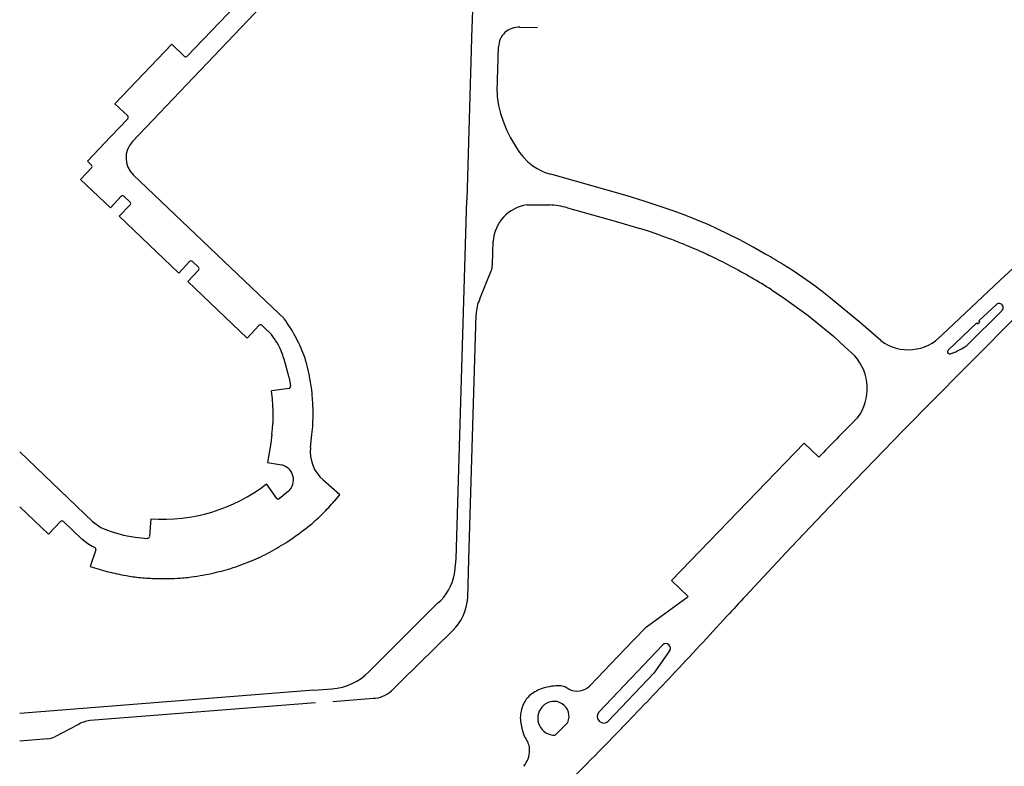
# Model space of a CAD drawing. Extents: x 148869 to 161638, y 453607 to 469810.
# Tile 1018 of 1056: x 159140.98 to 159143.31, y 459872.85 to 459874.62. Entities that reach past the tile are written whole.
import ezdxf

# ---------------------------------------------------------------- set-up
doc = ezdxf.new("R2010")
doc.units = 0
doc.layers.add('LKI_V01_KANTRIJWEG', color=252, linetype='CONTINUOUS')

msp = doc.modelspace()

# ---------------------------------------------------------------- linework, layer by layer
at = {"layer": 'LKI_V01_KANTRIJWEG'}
for p, q in [((159141.5519, 459874.7111), (159141.3789, 459874.5297)), ((159141.5519, 459874.7111), (159141.3789, 459874.5297)), ((159142.0527, 459874.6406), (159142.052, 459874.614)), ((159142.0527, 459874.6406), (159142.052, 459874.614)), ((159142.0514, 459874.5988), (159142.0393, 459874.1908)), ((159142.0514, 459874.5988), (159142.0393, 459874.1908)), ((159142.052, 459874.614), (159142.0514, 459874.5988)), ((159142.052, 459874.614), (159142.0514, 459874.5988)), ((159142.1645, 459874.5982), (159142.2063, 459874.5974)), ((159142.1645, 459874.5982), (159142.2063, 459874.5974)), ((159142.1111, 459874.4467), (159142.1143, 459874.5516)), ((159142.1111, 459874.4467), (159142.1143, 459874.5516)), ((159141.2385, 459874.3823), (159141.1973, 459874.3392)), ((159141.2385, 459874.3823), (159141.1973, 459874.3392)), ((159141.1973, 459874.3392), (159141.1429, 459874.282)), ((159141.1973, 459874.3392), (159141.1429, 459874.282)), ((159141.1525, 459874.2728), (159141.1429, 459874.282)), ((159141.1525, 459874.2728), (159141.1429, 459874.282)), ((159141.2513, 459874.2497), (159141.5957, 459873.9218)), ((159141.2513, 459874.2497), (159141.5957, 459873.9218)), ((159141.2439, 459874.1854), (159141.2293, 459874.1994)), ((159141.2439, 459874.1854), (159141.2293, 459874.1994)), ((159142.0141, 459873.3437), (159142.0393, 459874.1908)), ((159142.0141, 459873.3437), (159142.0393, 459874.1908)), ((159142.1815, 459874.179), (159142.2071, 459874.1788)), ((159142.1815, 459874.179), (159142.2071, 459874.1788)), ((159142.2071, 459874.1788), (159142.235, 459874.1789)), ((159142.2071, 459874.1788), (159142.235, 459874.1789)), ((159142.4705, 459874.1158), (159142.4482, 459874.1229)), ((159142.4705, 459874.1158), (159142.4482, 459874.1229)), ((159142.4926, 459874.1082), (159142.4705, 459874.1158)), ((159142.4926, 459874.1082), (159142.4705, 459874.1158)), ((159142.0996, 459874.0382), (159142.1014, 459874.0929)), ((159142.0996, 459874.0382), (159142.1014, 459874.0929)), ((159142.5786, 459874.0747), (159142.5538, 459874.085)), ((159142.5786, 459874.0747), (159142.5538, 459874.085)), ((159142.7152, 459874.0794), (159142.6843, 459874.0961)), ((159142.7152, 459874.0794), (159142.6843, 459874.0961)), ((159142.7457, 459874.0621), (159142.7152, 459874.0794)), ((159142.7457, 459874.0621), (159142.7152, 459874.0794)), ((159141.4054, 459874.0316), (159141.3909, 459874.0454)), ((159141.4054, 459874.0316), (159141.3909, 459874.0454)), ((159142.8074, 459874.0246), (159142.7875, 459874.0371)), ((159142.8074, 459874.0246), (159142.7875, 459874.0371)), ((159142.0701, 459873.9571), (159142.0967, 459874.023)), ((159142.0701, 459873.9571), (159142.0967, 459874.023)), ((159142.8327, 459874.0077), (159142.8074, 459874.0246)), ((159142.8327, 459874.0077), (159142.8074, 459874.0246)), ((159142.8586, 459873.9893), (159142.8327, 459874.0077)), ((159142.8586, 459873.9893), (159142.8327, 459874.0077)), ((159142.8786, 459873.9742), (159142.8586, 459873.9893)), ((159142.8786, 459873.9742), (159142.8586, 459873.9893)), ((159142.8983, 459873.9585), (159142.8786, 459873.9742)), ((159142.8983, 459873.9585), (159142.8786, 459873.9742)), ((159142.9697, 459873.8998), (159142.8983, 459873.9585)), ((159142.9697, 459873.8998), (159142.8983, 459873.9585)), ((159141.607, 459873.9112), (159141.5957, 459873.9218)), ((159141.607, 459873.9112), (159141.5957, 459873.9218)), ((159142.0443, 459873.3426), (159142.0613, 459873.9199)), ((159142.0443, 459873.3426), (159142.0613, 459873.9199)), ((159143.3584, 459873.9366), (159143.2139, 459873.7922)), ((159143.3584, 459873.9366), (159143.2139, 459873.7922)), ((159143.3032, 459873.9292), (159143.2201, 459873.8468)), ((159143.3032, 459873.9292), (159143.2201, 459873.8468)), ((159141.608, 459873.9099), (159141.607, 459873.9112)), ((159141.608, 459873.9099), (159141.607, 459873.9112)), ((159143.0175, 459873.8587), (159142.9697, 459873.8998)), ((159143.0175, 459873.8587), (159142.9697, 459873.8998)), ((159141.5629, 459873.8874), (159141.5554, 459873.8948)), ((159141.5629, 459873.8874), (159141.5554, 459873.8948)), ((159141.5629, 459873.8874), (159141.574, 459873.8769)), ((159141.5629, 459873.8874), (159141.574, 459873.8769)), ((159142.9554, 459873.8225), (159142.9315, 459873.8444)), ((159142.9554, 459873.8225), (159142.9315, 459873.8444)), ((159143.1849, 459873.8284), (159143.1818, 459873.8272)), ((159143.1849, 459873.8284), (159143.1818, 459873.8272)), ((159141.6104, 459873.8062), (159141.6096, 459873.8084)), ((159141.6104, 459873.8062), (159141.6096, 459873.8084)), ((159141.6119, 459873.8009), (159141.6104, 459873.8062)), ((159141.6119, 459873.8009), (159141.6104, 459873.8062)), ((159141.6167, 459873.7829), (159141.6119, 459873.8009)), ((159141.6167, 459873.7829), (159141.6119, 459873.8009)), ((159141.6181, 459873.7768), (159141.6167, 459873.7829)), ((159141.6181, 459873.7768), (159141.6167, 459873.7829)), ((159143.07, 459873.6462), (159143.2139, 459873.7922)), ((159143.07, 459873.6462), (159143.2139, 459873.7922)), ((159141.6195, 459873.7706), (159141.6181, 459873.7768)), ((159141.6195, 459873.7706), (159141.6181, 459873.7768)), ((159141.6195, 459873.7706), (159141.623, 459873.7511)), ((159141.6195, 459873.7706), (159141.623, 459873.7511)), ((159141.6193, 459873.7458), (159141.5778, 459873.7397)), ((159141.6193, 459873.7458), (159141.5778, 459873.7397)), ((159141.58, 459873.7205), (159141.5778, 459873.7397)), ((159141.58, 459873.7205), (159141.5778, 459873.7397)), ((159142.9553, 459873.6697), (159142.9622, 459873.6767)), ((159142.9553, 459873.6697), (159142.9622, 459873.6767)), ((159141.5789, 459873.6374), (159141.5804, 459873.6503)), ((159141.5789, 459873.6374), (159141.5804, 459873.6503)), ((159141.5804, 459873.6503), (159141.5814, 459873.6633)), ((159141.5804, 459873.6503), (159141.5814, 459873.6633)), ((159143.07, 459873.6462), (159143.0021, 459873.5764)), ((159143.07, 459873.6462), (159143.0021, 459873.5764)), ((159141.6701, 459873.6067), (159141.6735, 459873.6368)), ((159141.6701, 459873.6067), (159141.6735, 459873.6368)), ((159140.9831, 459873.5958), (159141.1552, 459873.4319)), ((159140.9831, 459873.5958), (159141.1552, 459873.4319)), ((159143.0021, 459873.5764), (159142.9345, 459873.5064)), ((159143.0021, 459873.5764), (159142.9345, 459873.5064)), ((159141.5901, 459873.4863), (159141.5664, 459873.5206)), ((159141.5901, 459873.4863), (159141.5664, 459873.5206)), ((159141.6177, 459873.5032), (159141.5963, 459873.4854)), ((159141.6177, 459873.5032), (159141.5963, 459873.4854)), ((159142.9345, 459873.5064), (159142.8802, 459873.4497)), ((159142.9345, 459873.5064), (159142.8802, 459873.4497)), ((159141.0509, 459873.4021), (159140.9831, 459873.4666)), ((159141.0509, 459873.4021), (159140.9831, 459873.4666)), ((159141.0798, 459873.4316), (159141.0509, 459873.4021)), ((159141.0798, 459873.4316), (159141.0509, 459873.4021)), ((159141.1552, 459873.4319), (159141.175, 459873.4173)), ((159141.1552, 459873.4319), (159141.175, 459873.4173)), ((159141.2929, 459873.4379), (159141.2897, 459873.3959)), ((159141.2929, 459873.4379), (159141.2897, 459873.3959)), ((159142.8802, 459873.4497), (159142.821, 459873.3873)), ((159142.8802, 459873.4497), (159142.821, 459873.3873)), ((159141.2848, 459873.3921), (159141.2838, 459873.3919)), ((159141.2848, 459873.3921), (159141.2838, 459873.3919)), ((159142.821, 459873.3873), (159142.7937, 459873.3584)), ((159142.821, 459873.3873), (159142.7937, 459873.3584)), ((159141.1631, 459873.3645), (159141.1496, 459873.3256)), ((159141.1631, 459873.3645), (159141.1496, 459873.3256)), ((159142.0109, 459873.3137), (159142.0141, 459873.3437)), ((159142.0109, 459873.3137), (159142.0141, 459873.3437)), ((159142.0432, 459873.3125), (159142.0443, 459873.3426)), ((159142.0432, 459873.3125), (159142.0443, 459873.3426)), ((159142.7937, 459873.3584), (159142.6976, 459873.2557)), ((159142.7937, 459873.3584), (159142.6976, 459873.2557)), ((159142.0099, 459873.3078), (159142.0109, 459873.3137)), ((159142.0099, 459873.3078), (159142.0109, 459873.3137)), ((159142.0413, 459873.2514), (159142.0432, 459873.3125)), ((159142.0413, 459873.2514), (159142.0432, 459873.3125)), ((159141.8347, 459873.1037), (159141.9703, 459873.2386)), ((159141.8347, 459873.1037), (159141.9703, 459873.2386)), ((159141.8839, 459873.0547), (159142.0055, 459873.174)), ((159141.8839, 459873.0547), (159142.0055, 459873.174)), ((159142.3512, 459872.9816), (159142.5023, 459873.1405)), ((159142.3512, 459872.9816), (159142.5023, 459873.1405)), ((159141.8086, 459873.0778), (159141.8132, 459873.0824)), ((159141.8086, 459873.0778), (159141.8132, 459873.0824)), ((159141.8132, 459873.0824), (159141.8347, 459873.1037)), ((159141.8132, 459873.0824), (159141.8347, 459873.1037)), ((159141.678, 459873.0333), (159141.7208, 459873.0369)), ((159141.678, 459873.0333), (159141.7208, 459873.0369)), ((159141.8619, 459873.0331), (159141.8839, 459873.0547)), ((159141.8619, 459873.0331), (159141.8839, 459873.0547)), ((159142.2794, 459873.0363), (159142.2789, 459873.0367)), ((159142.2794, 459873.0363), (159142.2789, 459873.0367)), ((159141.678, 459873.0333), (159140.9831, 459872.9785)), ((159141.678, 459873.0333), (159140.9831, 459872.9785)), ((159141.7226, 459873.007), (159141.8179, 459873.0146)), ((159141.7226, 459873.007), (159141.8179, 459873.0146)), ((159141.861, 459873.032), (159141.8619, 459873.0331)), ((159141.861, 459873.032), (159141.8619, 459873.0331)), ((159141.6815, 459873.0034), (159141.1495, 459872.9618)), ((159141.6815, 459873.0034), (159141.1495, 459872.9618)), ((159142.2165, 459872.9937), (159142.218, 459872.9954)), ((159142.2165, 459872.9937), (159142.218, 459872.9954)), ((159141.1202, 459872.9518), (159141.0658, 459872.9234)), ((159141.1202, 459872.9518), (159141.0658, 459872.9234)), ((159142.352, 459872.8894), (159142.405, 459872.944)), ((159142.352, 459872.8894), (159142.405, 459872.944)), ((159142.1783, 459872.9196), (159142.1784, 459872.9192)), ((159142.1783, 459872.9196), (159142.1784, 459872.9192)), ((159141.0494, 459872.9187), (159140.9831, 459872.9132)), ((159141.0494, 459872.9187), (159140.9831, 459872.9132)), ((159142.3409, 459872.8782), (159142.352, 459872.8894)), ((159142.3409, 459872.8782), (159142.352, 459872.8894))]:
    msp.add_line(p, q, dxfattribs=at)
for points in [[(159141.2494, 459874.3283), (159141.5861, 459874.6817), (159141.5963, 459874.6923)], [(159141.2494, 459874.3283), (159141.5861, 459874.6817), (159141.5963, 459874.6923)], [(159141.3726, 459874.5294), (159141.3424, 459874.5585), (159141.2081, 459874.4174), (159141.2383, 459874.3888)], [(159141.3726, 459874.5294), (159141.3424, 459874.5585), (159141.2081, 459874.4174), (159141.2383, 459874.3888)], [(159142.1111, 459874.4467), (159142.1112, 459874.434), (159142.1139, 459874.4132), (159142.1189, 459874.3945), (159142.1247, 459874.3767), (159142.1328, 459874.3561), (159142.1424, 459874.3369), (159142.1562, 459874.3132), (159142.1635, 459874.3026), (159142.1713, 459874.2931), (159142.1833, 459874.2804), (159142.1952, 459874.2713), (159142.2052, 459874.2646), (159142.2154, 459874.2593), (159142.2262, 459874.2548), (159142.2375, 459874.251)], [(159142.1111, 459874.4467), (159142.1112, 459874.434), (159142.1139, 459874.4132), (159142.1189, 459874.3945), (159142.1247, 459874.3767), (159142.1328, 459874.3561), (159142.1424, 459874.3369), (159142.1562, 459874.3132), (159142.1635, 459874.3026), (159142.1713, 459874.2931), (159142.1833, 459874.2804), (159142.1952, 459874.2713), (159142.2052, 459874.2646), (159142.2154, 459874.2593), (159142.2262, 459874.2548), (159142.2375, 459874.251)], [(159141.2231, 459874.1992), (159141.1973, 459874.172), (159141.1268, 459874.2391), (159141.1527, 459874.2665)], [(159141.2231, 459874.1992), (159141.1973, 459874.172), (159141.1268, 459874.2391), (159141.1527, 459874.2665)], [(159142.6843, 459874.0961), (159142.6306, 459874.1227), (159142.6106, 459874.1319), (159142.5527, 459874.1552), (159142.5245, 459874.1659), (159142.4579, 459874.1877), (159142.4179, 459874.1999), (159142.2375, 459874.251)], [(159142.6843, 459874.0961), (159142.6306, 459874.1227), (159142.6106, 459874.1319), (159142.5527, 459874.1552), (159142.5245, 459874.1659), (159142.4579, 459874.1877), (159142.4179, 459874.1999), (159142.2375, 459874.251)], [(159143.5374, 459874.2217), (159143.2981, 459874.0002), (159143.1617, 459873.8722)], [(159143.5374, 459874.2217), (159143.2981, 459874.0002), (159143.1617, 459873.8722)], [(159141.3844, 459874.0451), (159141.3589, 459874.0181), (159141.2181, 459874.1521), (159141.2441, 459874.1789)], [(159141.3844, 459874.0451), (159141.3589, 459874.0181), (159141.2181, 459874.1521), (159141.2441, 459874.1789)], [(159142.277, 459874.172), (159142.395, 459874.1389), (159142.4482, 459874.1229)], [(159142.277, 459874.172), (159142.395, 459874.1389), (159142.4482, 459874.1229)], [(159141.5488, 459873.8947), (159141.5207, 459873.8642), (159141.3799, 459873.9982), (159141.4058, 459874.0251)], [(159141.5488, 459873.8947), (159141.5207, 459873.8642), (159141.3799, 459873.9982), (159141.4058, 459874.0251)], [(159142.7591, 459873.9786), (159142.7863, 459873.9606), (159142.8455, 459873.9178), (159142.9055, 459873.869), (159142.9315, 459873.8444)], [(159142.7591, 459873.9786), (159142.7863, 459873.9606), (159142.8455, 459873.9178), (159142.9055, 459873.869), (159142.9315, 459873.8444)], [(159143.1762, 459873.836), (159143.2442, 459873.9008), (159143.247, 459873.8978), (159143.2512, 459873.9021), (159143.2485, 459873.9049), (159143.2901, 459873.9436)], [(159143.1762, 459873.836), (159143.2442, 459873.9008), (159143.247, 459873.8978), (159143.2512, 459873.9021), (159143.2485, 459873.9049), (159143.2901, 459873.9436)], [(159141.5789, 459873.6374), (159141.5762, 459873.6165), (159141.5685, 459873.5706), (159141.6013, 459873.5652)], [(159141.5789, 459873.6374), (159141.5762, 459873.6165), (159141.5685, 459873.5706), (159141.6013, 459873.5652)], [(159142.871, 459873.5833), (159142.836, 459873.6164), (159142.5228, 459873.2927), (159142.5619, 459873.2546)], [(159142.871, 459873.5833), (159142.836, 459873.6164), (159142.5228, 459873.2927), (159142.5619, 459873.2546)], [(159141.7263, 459873.4799), (159141.7393, 459873.4943), (159141.7002, 459873.5296)], [(159141.7263, 459873.4799), (159141.7393, 459873.4943), (159141.7002, 459873.5296)], [(159141.1602, 459873.3703), (159141.154, 459873.3728), (159141.1441, 459873.379), (159141.1299, 459873.3903), (159141.0862, 459873.4318)], [(159141.1602, 459873.3703), (159141.154, 459873.3728), (159141.1441, 459873.379), (159141.1299, 459873.3903), (159141.0862, 459873.4318)], [(159142.5621, 459873.2545), (159142.5592, 459873.2517), (159142.4635, 459873.1827)], [(159142.5621, 459873.2545), (159142.5592, 459873.2517), (159142.4635, 459873.1827)], [(159142.4596, 459873.1789), (159142.4125, 459873.1301), (159142.3296, 459873.044)], [(159142.4596, 459873.1789), (159142.4125, 459873.1301), (159142.3296, 459873.044)], [(159142.5183, 459873.1267), (159142.4808, 459873.0734), (159142.3733, 459872.9607)], [(159142.5183, 459873.1267), (159142.4808, 459873.0734), (159142.3733, 459872.9607)], [(159142.2777, 459872.9571), (159142.2642, 459872.944), (159142.2479, 459872.9274)], [(159142.2777, 459872.9571), (159142.2642, 459872.944), (159142.2479, 459872.9274)]]:
    msp.add_lwpolyline(points, dxfattribs=at)
for centre, radius, start, end in [((159142.1617, 459874.5508), 0.0475, 86.6863, 179.0566), ((159142.1617, 459874.5508), 0.0475, 86.6863, 179.0566), ((159141.3755, 459874.5333), 0.00489, 233.154, 312.8811), ((159141.3755, 459874.5333), 0.00489, 233.154, 312.8811), ((159141.2345, 459874.3855), 0.00511, 321.8528, 41.1344), ((159141.2345, 459874.3855), 0.00511, 321.8528, 41.1344), ((159141.2903, 459874.2899), 0.0561, 136.835, 225.9182), ((159141.2903, 459874.2899), 0.0561, 136.835, 225.9182), ((159141.1497, 459874.2696), 0.00426, 314.1323, 49.5101), ((159141.1497, 459874.2696), 0.00426, 314.1323, 49.5101), ((159141.2263, 459874.1963), 0.00433, 46.4067, 137.8491), ((159141.2263, 459874.1963), 0.00433, 46.4067, 137.8491), ((159141.2402, 459874.1821), 0.00502, 321.123, 41.8733), ((159141.2402, 459874.1821), 0.00502, 321.123, 41.8733), ((159142.1941, 459874.0869), 0.0929, 97.8271, 176.3151), ((159142.1941, 459874.0869), 0.0929, 97.8271, 176.3151), ((159142.2183, 459873.9463), 0.2332, 75.4336, 85.9073), ((159142.2183, 459873.9463), 0.2332, 75.4336, 85.9073), ((159141.796, 459872.1761), 2.0539, 68.3462, 70.173), ((159141.796, 459872.1761), 2.0539, 68.3462, 70.173), ((159142.1381, 459873.0648), 1.1017, 64.3035, 66.4335), ((159142.1381, 459873.0648), 1.1017, 64.3035, 66.4335), ((159141.7417, 459872.3332), 1.9993, 58.4613, 59.8573), ((159141.7417, 459872.3332), 1.9993, 58.4613, 59.8573), ((159141.3878, 459874.0418), 0.00471, 49.1667, 136.1428), ((159141.3878, 459874.0418), 0.00471, 49.1667, 136.1428), ((159142.056, 459874.0386), 0.0436, 338.972, 359.4248), ((159142.056, 459874.0386), 0.0436, 338.972, 359.4248), ((159142.0011, 459872.7807), 1.4172, 62.2082, 64.2941), ((159142.0011, 459872.7807), 1.4172, 62.2082, 64.2941), ((159141.4017, 459874.0281), 0.00504, 323.3068, 43.7362), ((159141.4017, 459874.0281), 0.00504, 323.3068, 43.7362), ((159141.9092, 459872.6103), 1.6108, 60.1471, 62.1409), ((159141.9092, 459872.6103), 1.6108, 60.1471, 62.1409), ((159141.9252, 459872.6377), 1.579, 58.1211, 60.1548), ((159141.9252, 459872.6377), 1.579, 58.1211, 60.1548), ((159142.1436, 459873.9201), 0.0823, 153.2578, 180.1239), ((159142.1436, 459873.9201), 0.0823, 153.2578, 180.1239), ((159143.2967, 459873.9365), 0.00969, 311.8468, 132.9272), ((159143.2967, 459873.9365), 0.00969, 311.8468, 132.9272), ((159141.3172, 459873.6955), 0.3612, 28.7228, 36.4048), ((159141.3172, 459873.6955), 0.3612, 28.7228, 36.4048), ((159141.5521, 459873.8917), 0.00451, 43.947, 137.7917), ((159141.5521, 459873.8917), 0.00451, 43.947, 137.7917), ((159141.448, 459873.7668), 0.1674, 33.5221, 41.154), ((159141.448, 459873.7668), 0.1674, 33.5221, 41.154), ((159141.4464, 459873.7647), 0.1698, 26.2889, 33.8249), ((159141.4464, 459873.7647), 0.1698, 26.2889, 33.8249), ((159141.3146, 459873.6945), 0.364, 21.0378, 28.6613), ((159141.3146, 459873.6945), 0.364, 21.0378, 28.6613), ((159143.0822, 459873.9443), 0.1073, 232.891, 317.7837), ((159143.0822, 459873.9443), 0.1073, 232.891, 317.7837), ((159141.2152, 459873.6895), 0.4119, 16.7872, 21.4211), ((159141.2152, 459873.6895), 0.4119, 16.7872, 21.4211), ((159143.1799, 459873.8321), 0.00532, 133.3009, 290.7913), ((159143.1799, 459873.8321), 0.00532, 133.3009, 290.7913), ((159143.1336, 459873.9687), 0.1494, 290.0669, 305.3467), ((159143.1336, 459873.9687), 0.1494, 290.0669, 305.3467), ((159141.5455, 459873.7825), 0.1169, 13.2764, 21.4069), ((159141.5455, 459873.7825), 0.1169, 13.2764, 21.4069), ((159141.1991, 459873.6826), 0.4774, 8.6832, 15.3961), ((159141.1991, 459873.6826), 0.4774, 8.6832, 15.3961), ((159142.8702, 459873.7454), 0.1149, 323.2135, 42.1181), ((159142.8702, 459873.7454), 0.1149, 323.2135, 42.1181), ((159141.6186, 459873.7502), 0.00448, 279.2596, 11.2376), ((159141.6186, 459873.7502), 0.00448, 279.2596, 11.2376), ((159141.2973, 459873.6967), 0.3782, 4.7731, 8.8292), ((159141.2973, 459873.6967), 0.3782, 4.7731, 8.8292), ((159141.2477, 459873.6874), 0.3339, 2.3737, 5.692), ((159141.2477, 459873.6874), 0.3339, 2.3737, 5.692), ((159141.0987, 459873.6802), 0.5775, 0.8566, 4.7635), ((159141.0987, 459873.6802), 0.5775, 0.8566, 4.7635), ((159141.1837, 459873.6825), 0.3981, 359.882, 2.6966), ((159141.1837, 459873.6825), 0.3981, 359.882, 2.6966), ((159141.2904, 459873.6829), 0.3857, 357.0089, 0.8799), ((159141.2904, 459873.6829), 0.3857, 357.0089, 0.8799), ((159141.2311, 459873.6809), 0.3508, 357.1271, 0.1257), ((159141.2311, 459873.6809), 0.3508, 357.1271, 0.1257), ((159145.7943, 459870.8121), 4.0281, 134.8122, 136.5299), ((159145.7943, 459870.8121), 4.0281, 134.8122, 136.5299), ((159141.2638, 459873.6832), 0.4123, 353.5423, 357.1607), ((159141.2638, 459873.6832), 0.4123, 353.5423, 357.1607), ((159141.7559, 459873.5958), 0.0865, 172.7554, 229.8882), ((159141.7559, 459873.5958), 0.0865, 172.7554, 229.8882), ((159141.5938, 459873.53), 0.036, 311.721, 77.9163), ((159141.5938, 459873.53), 0.036, 311.721, 77.9163), ((159141.321, 459873.8388), 0.4019, 265.991, 307.6383), ((159141.321, 459873.8388), 0.4019, 265.991, 307.6383), ((159141.5938, 459873.4895), 0.00479, 220.721, 301.9265), ((159141.5938, 459873.4895), 0.00479, 220.721, 301.9265), ((159141.3823, 459873.7719), 0.4512, 314.6126, 319.6658), ((159141.3823, 459873.7719), 0.4512, 314.6126, 319.6658), ((159141.0831, 459873.4284), 0.00457, 47.2649, 136.3149), ((159141.0831, 459873.4284), 0.00457, 47.2649, 136.3149), ((159141.3807, 459873.7744), 0.4542, 309.5248, 314.5439), ((159141.3807, 459873.7744), 0.4542, 309.5248, 314.5439), ((159141.3008, 459873.7103), 0.3189, 246.7703, 266.946), ((159141.3008, 459873.7103), 0.3189, 246.7703, 266.946), ((159141.2634, 459873.9169), 0.6387, 304.1259, 309.5069), ((159141.2634, 459873.9169), 0.6387, 304.1259, 309.5069), ((159141.2856, 459873.3962), 0.00419, 259.2113, 355.1176), ((159141.2856, 459873.3962), 0.00419, 259.2113, 355.1176), ((159141.3301, 459873.8174), 0.5189, 298.7109, 304.1876), ((159141.3301, 459873.8174), 0.5189, 298.7109, 304.1876), ((159141.1587, 459873.366), 0.00456, 341.4378, 71.4537), ((159141.1587, 459873.366), 0.00456, 341.4378, 71.4537), ((159141.3432, 459873.7909), 0.4894, 293.257, 298.8543), ((159141.3432, 459873.7909), 0.4894, 293.257, 298.8543), ((159141.3201, 459873.8433), 0.5466, 287.7878, 293.3167), ((159141.3201, 459873.8433), 0.5466, 287.7878, 293.3167), ((159141.3265, 459873.8479), 0.5514, 251.2913, 255.835), ((159141.3265, 459873.8479), 0.5514, 251.2913, 255.835), ((159141.3294, 459873.8128), 0.5147, 282.7208, 287.8376), ((159141.3294, 459873.8128), 0.5147, 282.7208, 287.8376), ((159141.3304, 459873.8588), 0.563, 255.7218, 260.1729), ((159141.3304, 459873.8588), 0.563, 255.7218, 260.1729), ((159141.3093, 459873.7276), 0.4301, 259.9473, 264.5239), ((159141.3093, 459873.7276), 0.4301, 259.9473, 264.5239), ((159141.3182, 459873.7979), 0.5009, 264.2847, 268.6943), ((159141.3182, 459873.7979), 0.5009, 264.2847, 268.6943), ((159141.3218, 459873.9028), 0.6059, 268.579, 273.1169), ((159141.3218, 459873.9028), 0.6059, 268.579, 273.1169), ((159141.3313, 459873.7292), 0.4321, 273.1085, 277.6303), ((159141.3313, 459873.7292), 0.4321, 273.1085, 277.6303), ((159141.3101, 459873.8943), 0.5985, 277.5402, 282.8008), ((159141.3101, 459873.8943), 0.5985, 277.5402, 282.8008), ((159141.8947, 459873.3278), 0.1169, 310.2731, 350.1587), ((159141.8947, 459873.3278), 0.1169, 310.2731, 350.1587), ((159141.926, 459873.2577), 0.1154, 313.4963, 356.8596), ((159141.926, 459873.2577), 0.1154, 313.4963, 356.8596), ((159146.5925, 459869.6007), 5.3413, 136.8204, 137.5178), ((159146.5925, 459869.6007), 5.3413, 136.8204, 137.5178), ((159131.5318, 459883.4225), 15.1005, 316.71565, 317.43441), ((159131.5318, 459883.4225), 15.1005, 316.71565, 317.43441), ((159142.4744, 459873.1677), 0.0185, 126.0166, 142.7835), ((159142.4744, 459873.1677), 0.0185, 126.0166, 142.7835), ((159142.5097, 459873.1329), 0.0106, 324.2367, 133.9673), ((159142.5097, 459873.1329), 0.0106, 324.2367, 133.9673), ((159141.7113, 459873.1718), 0.1353, 274.0025, 315.9699), ((159141.7113, 459873.1718), 0.1353, 274.0025, 315.9699), ((159130.4711, 459884.4319), 16.5647, 316.09067, 316.68954), ((159130.4711, 459884.4319), 16.5647, 316.09067, 316.68954), ((159142.2425, 459872.9577), 0.0836, 109.3231, 131.8518), ((159142.2425, 459872.9577), 0.0836, 109.3231, 131.8518), ((159142.2577, 459872.9156), 0.1284, 91.3808, 109.5052), ((159142.2577, 459872.9156), 0.1284, 91.3808, 109.5052), ((159142.2557, 459873.003), 0.0409, 73.4511, 91.4778), ((159142.2557, 459873.003), 0.0409, 73.4511, 91.4778), ((159142.2558, 459873.0032), 0.0407, 55.4358, 73.553), ((159142.2558, 459873.0032), 0.0407, 55.4358, 73.553), ((159142.2995, 459873.0731), 0.0418, 241.3976, 316.0603), ((159142.2995, 459873.0731), 0.0418, 241.3976, 316.0603), ((159141.817, 459873.079), 0.0644, 270.8212, 313.125), ((159141.817, 459873.079), 0.0644, 270.8212, 313.125), ((159142.2217, 459872.9805), 0.0528, 131.5276, 154.2588), ((159142.2217, 459872.9805), 0.0528, 131.5276, 154.2588), ((159142.254, 459872.9645), 0.0887, 154.0266, 171.3777), ((159142.254, 459872.9645), 0.0887, 154.0266, 171.3777), ((159142.2469, 459872.9675), 0.0401, 139.1694, 271.5385), ((159142.2469, 459872.9675), 0.0401, 139.1694, 271.5385), ((159142.2448, 459872.9714), 0.0359, 336.5255, 138.1952), ((159142.2448, 459872.9714), 0.0359, 336.5255, 138.1952), ((159142.2254, 459872.9687), 0.0599, 171.2314, 188.7686), ((159142.2254, 459872.9687), 0.0599, 171.2314, 188.7686), ((159142.3623, 459872.9712), 0.0152, 136.8352, 316.4091), ((159142.3623, 459872.9712), 0.0152, 136.8352, 316.4091), ((159141.1569, 459872.8922), 0.07, 96.0692, 121.6201), ((159141.1569, 459872.8922), 0.07, 96.0692, 121.6201), ((159142.3536, 459872.9879), 0.1895, 188.5923, 198.4088), ((159142.3536, 459872.9879), 0.1895, 188.5923, 198.4088), ((159141.0452, 459872.9643), 0.0458, 275.265, 296.718), ((159141.0452, 459872.9643), 0.0458, 275.265, 296.718), ((159142.1991, 459872.9363), 0.0266, 197.9818, 208.2896), ((159142.1991, 459872.9363), 0.0266, 197.9818, 208.2896), ((159142.1997, 459872.9363), 0.0271, 207.9055, 218.0115), ((159142.1997, 459872.9363), 0.0271, 207.9055, 218.0115), ((159142.1442, 459872.8929), 0.0432, 17.9872, 37.5806), ((159142.1442, 459872.8929), 0.0432, 17.9872, 37.5806), ((159142.1437, 459872.8925), 0.0438, 358.9798, 18.3052), ((159142.1437, 459872.8925), 0.0438, 358.9798, 18.3052), ((159142.1271, 459872.8926), 0.0604, 339.8827, 359.1632), ((159142.1271, 459872.8926), 0.0604, 339.8827, 359.1632), ((159124.4231, 459890.7246), 25.2892, 314.64118, 315.11444), ((159124.4231, 459890.7246), 25.2892, 314.64118, 315.11444), ((159142.1267, 459872.8927), 0.0609, 320.775, 339.9109), ((159142.1267, 459872.8927), 0.0609, 320.775, 339.9109)]:
    msp.add_arc(centre, radius, start, end, dxfattribs=at)

doc.saveas('drawing.dxf')
